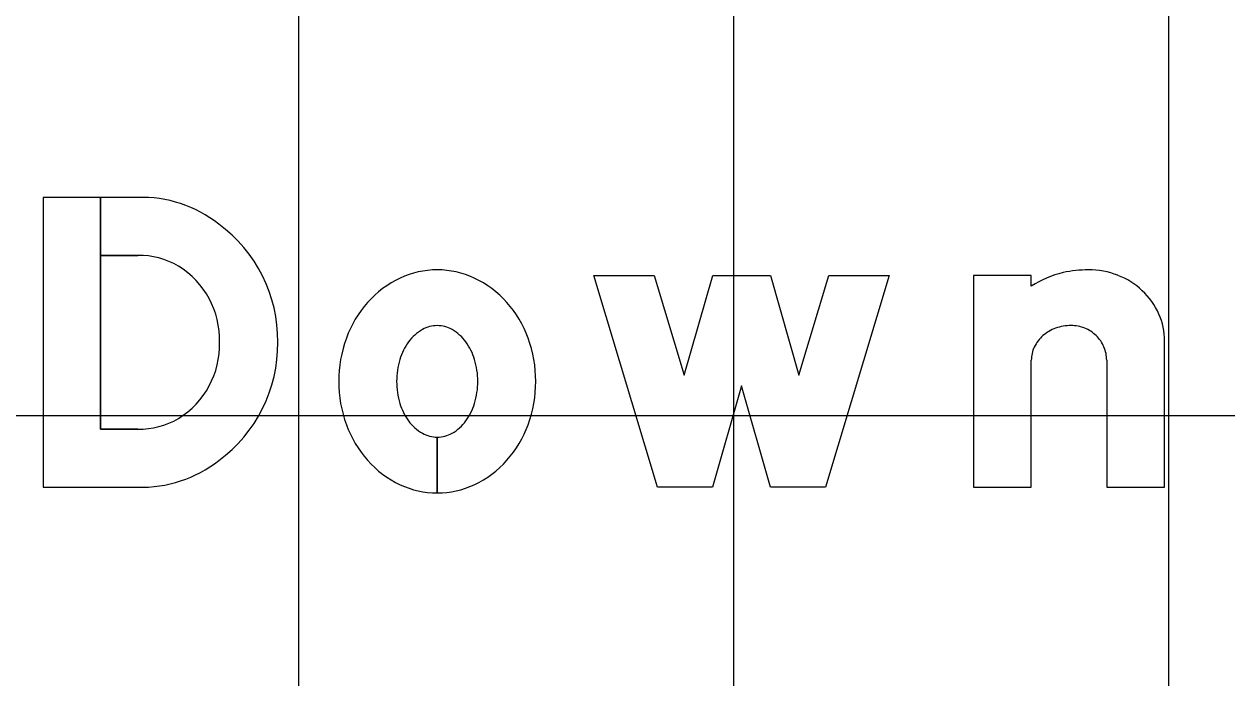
# Model space of a CAD drawing. Extents: x 2193008 to 2198143, y 1236112 to 1237864.
# Drawn here: x 2196139.44 to 2196144.97, y 1237296.9 to 1237299.9 of the extents above; entities that cross this region are included whole.
import ezdxf

# ---------------------------------------------------------------- set-up
doc = ezdxf.new("R2010")
doc.units = 0
for name, color, linetype in [('GSBWFILL', 7, 'Continuous'), ('GSCOLORFILL', 7, 'Continuous'), ('GSOUTLINE', 7, 'Continuous'), ('M-ROADS', 7, 'Continuous')]:
    doc.layers.add(name, color=color, linetype=linetype)

msp = doc.modelspace()

# ---------------------------------------------------------------- linework, layer by layer
at = {"layer": 'GSBWFILL'}
for p, q in [((2196144.4201, 1237298.3602), (2196144.4201, 1237297.776)), ((2196139.9664, 1237298.0424), (2196139.796, 1237298.0424)), ((2196141.3432, 1237298.0058), (2196141.3432, 1237297.7494)), ((2196141.3433, 1237297.7494), (2196141.3433, 1237298.0058))]:
    msp.add_line(p, q, dxfattribs=at)
for points in [[(2196139.796, 1237298.0424), (2196139.796, 1237299.108), (2196139.5317, 1237299.108), (2196139.5317, 1237297.776), (2196139.9664, 1237297.776)], [(2196139.9664, 1237299.108), (2196139.796, 1237299.108), (2196139.796, 1237298.8416), (2196139.9664, 1237298.8416)], [(2196144.0738, 1237298.7003), (2196144.0738, 1237298.7484), (2196143.8074, 1237298.7484), (2196143.8074, 1237297.776), (2196144.0738, 1237297.776), (2196144.0738, 1237298.3602)], [(2196144.4201, 1237297.776), (2196144.6865, 1237297.776), (2196144.6865, 1237298.4479)]]:
    msp.add_lwpolyline(points, dxfattribs=at)
msp.add_lwpolyline([(2196143.4211, 1237298.7484), (2196143.1281, 1237297.776), (2196142.875, 1237297.776), (2196142.7418, 1237298.2422), (2196142.6086, 1237297.776), (2196142.3555, 1237297.776), (2196142.0625, 1237298.7484), (2196142.3407, 1237298.7484), (2196142.4786, 1237298.2908), (2196142.6094, 1237298.7484), (2196142.8743, 1237298.7484), (2196143.005, 1237298.2908), (2196143.1429, 1237298.7484)], close=True, dxfattribs=at)
for centre, major_axis, ratio, start_param, end_param in [((2196139.984, 1237298.5253), (0, 0.583), 0.992008, 5.621793, 6.313477), ((2196139.9527, 1237298.4486), (0, 0.6632), 0.992008, 4.702399, 5.655315), ((2196139.9728, 1237298.4812), (0, 0.3604), 0.992008, 5.75224, 6.301036), ((2196139.9482, 1237298.4524), (0, 0.3979), 0.992008, 4.686283, 5.735161), ((2196141.3432, 1237298.3736), (0, 0.4014), 0.999994, 0, 0.438571), ((2196141.3432, 1237298.3736), (0, 0.4014), 0.999994, 5.844614, 6.283185), ((2196144.3361, 1237298.2422), (0, 0.5328), 0.999996, 0, 0.219986), ((2196144.3361, 1237298.4), (0, 0.375), 0.999996, 5.914285, 6.283185), ((2196141.3685, 1237298.3196), (0, 0.461), 0.999994, 0.438571, 0.847388), ((2196141.3179, 1237298.3196), (0, 0.461), 0.999994, 5.435798, 5.844614), ((2196144.3315, 1237298.2957), (0, 0.4797), 0.999996, 0.235088, 0.567132), ((2196144.3451, 1237298.4233), (0, 0.35), 0.999996, 5.532258, 5.914285), ((2196144.359, 1237298.4383), (0, 0.3295), 0.999996, 5.130076, 5.532258), ((2196141.408, 1237298.2848), (0, 0.5136), 0.999994, 0.847388, 1.220117), ((2196141.2785, 1237298.2848), (0, 0.5136), 0.999994, 5.063069, 5.435798), ((2196144.3807, 1237298.4479), (0, 0.3059), 0.999996, 4.712389, 5.130076), ((2196141.3758, 1237298.3239), (0, 0.2033), 0.999994, 0.517724, 0.942), ((2196141.3432, 1237298.3811), (0, 0.1375), 0.999994, 0, 0.517724), ((2196141.3432, 1237298.3811), (0, 0.1375), 0.999994, 5.765461, 6.283185), ((2196141.3107, 1237298.3239), (0, 0.2033), 0.999994, 5.341185, 5.765461), ((2196144.2476, 1237298.3342), (0, 0.1833), 0.999996, 0.345704, 0.715718), ((2196144.2566, 1237298.3094), (0, 0.2097), 0.999996, 0, 0.345704), ((2196144.2566, 1237298.3508), (0, 0.1683), 0.999996, 5.900624, 6.283185), ((2196144.2584, 1237298.3554), (0, 0.1634), 0.999996, 5.51227, 5.900624), ((2196139.9482, 1237298.4316), (0, 0.3979), 0.992008, 3.689617, 4.738495), ((2196139.9527, 1237298.4354), (0, 0.6632), 0.992008, 3.769463, 4.722379), ((2196141.4698, 1237298.2622), (0, 0.5795), 0.999994, 1.220117, 1.570796), ((2196141.4271, 1237298.2866), (0, 0.2668), 0.999994, 0.942, 1.278197), ((2196141.2593, 1237298.2866), (0, 0.2668), 0.999994, 5.004989, 5.341185), ((2196141.2166, 1237298.2622), (0, 0.5795), 0.999994, 4.712389, 5.063069), ((2196144.2339, 1237298.3501), (0, 0.1623), 0.999996, 0.715718, 1.126231), ((2196144.2612, 1237298.3583), (0, 0.1593), 0.999996, 5.115435, 5.51227), ((2196144.2126, 1237298.3602), (0, 0.1388), 0.999996, 1.126231, 1.570796), ((2196144.2657, 1237298.3602), (0, 0.1545), 0.999996, 4.712389, 5.115435), ((2196141.5081, 1237298.2622), (0, 0.3514), 0.999994, 1.278197, 1.570796), ((2196141.1783, 1237298.2622), (0, 0.3514), 0.999994, 4.712389, 5.004989), ((2196141.4698, 1237298.2622), (0, 0.5795), 0.999994, 1.570796, 1.921476), ((2196141.5081, 1237298.2622), (0, 0.3514), 0.999994, 1.570796, 1.863396), ((2196141.1783, 1237298.2622), (0, 0.3514), 0.999994, 4.419789, 4.712389), ((2196141.2166, 1237298.2622), (0, 0.5795), 0.999994, 4.361709, 4.712389), ((2196141.4271, 1237298.2378), (0, 0.2668), 0.999994, 1.863396, 2.199593), ((2196141.2593, 1237298.2378), (0, 0.2668), 0.999994, 4.083593, 4.419789), ((2196139.9728, 1237298.4028), (0, 0.3604), 0.992008, 3.123742, 3.672538), ((2196141.408, 1237298.2396), (0, 0.5136), 0.999994, 1.921476, 2.294205), ((2196141.3758, 1237298.2004), (0, 0.2033), 0.999994, 2.199593, 2.623869), ((2196141.3107, 1237298.2004), (0, 0.2033), 0.999994, 3.659317, 4.083593), ((2196141.2785, 1237298.2396), (0, 0.5136), 0.999994, 3.98898, 4.361709), ((2196141.3432, 1237298.1433), (0, 0.1375), 0.999994, 2.623869, 3.141593), ((2196141.3432, 1237298.1433), (0, 0.1375), 0.999994, 3.142077, 3.659317), ((2196139.984, 1237298.3587), (0, 0.583), 0.992008, 3.111301, 3.802985), ((2196141.3685, 1237298.2047), (0, 0.461), 0.999994, 2.294205, 2.703022), ((2196141.3179, 1237298.2047), (0, 0.461), 0.999994, 3.580164, 3.98898), ((2196141.3432, 1237298.1508), (0, 0.4014), 0.999994, 2.703022, 3.141593), ((2196141.3432, 1237298.1508), (0, 0.4014), 0.999994, 3.141759, 3.580164)]:
    msp.add_ellipse(centre, major_axis=major_axis, ratio=ratio, start_param=start_param, end_param=end_param, dxfattribs=at)
at = {"layer": 'GSCOLORFILL'}
for p, q in [((2196144.4201, 1237298.3602), (2196144.4201, 1237297.776)), ((2196139.9664, 1237298.0424), (2196139.796, 1237298.0424)), ((2196141.3432, 1237298.0058), (2196141.3432, 1237297.7494)), ((2196141.3433, 1237297.7494), (2196141.3433, 1237298.0058))]:
    msp.add_line(p, q, dxfattribs=at)
for points in [[(2196139.796, 1237298.0424), (2196139.796, 1237299.108), (2196139.5317, 1237299.108), (2196139.5317, 1237297.776), (2196139.9664, 1237297.776)], [(2196139.9664, 1237299.108), (2196139.796, 1237299.108), (2196139.796, 1237298.8416), (2196139.9664, 1237298.8416)], [(2196144.0738, 1237298.7003), (2196144.0738, 1237298.7484), (2196143.8074, 1237298.7484), (2196143.8074, 1237297.776), (2196144.0738, 1237297.776), (2196144.0738, 1237298.3602)], [(2196144.4201, 1237297.776), (2196144.6865, 1237297.776), (2196144.6865, 1237298.4479)]]:
    msp.add_lwpolyline(points, dxfattribs=at)
msp.add_lwpolyline([(2196143.4211, 1237298.7484), (2196143.1281, 1237297.776), (2196142.875, 1237297.776), (2196142.7418, 1237298.2422), (2196142.6086, 1237297.776), (2196142.3555, 1237297.776), (2196142.0625, 1237298.7484), (2196142.3407, 1237298.7484), (2196142.4786, 1237298.2908), (2196142.6094, 1237298.7484), (2196142.8743, 1237298.7484), (2196143.005, 1237298.2908), (2196143.1429, 1237298.7484)], close=True, dxfattribs=at)
for centre, major_axis, ratio, start_param, end_param in [((2196139.984, 1237298.5253), (0, 0.583), 0.992008, 5.621793, 6.313477), ((2196139.9527, 1237298.4486), (0, 0.6632), 0.992008, 4.702399, 5.655315), ((2196139.9728, 1237298.4812), (0, 0.3604), 0.992008, 5.75224, 6.301036), ((2196139.9482, 1237298.4524), (0, 0.3979), 0.992008, 4.686283, 5.735161), ((2196141.3432, 1237298.3736), (0, 0.4014), 0.999994, 0, 0.438571), ((2196141.3432, 1237298.3736), (0, 0.4014), 0.999994, 5.844614, 6.283185), ((2196144.3361, 1237298.2422), (0, 0.5328), 0.999996, 0, 0.219986), ((2196144.3361, 1237298.4), (0, 0.375), 0.999996, 5.914285, 6.283185), ((2196141.3685, 1237298.3196), (0, 0.461), 0.999994, 0.438571, 0.847388), ((2196141.3179, 1237298.3196), (0, 0.461), 0.999994, 5.435798, 5.844614), ((2196144.3315, 1237298.2957), (0, 0.4797), 0.999996, 0.235088, 0.567132), ((2196144.3451, 1237298.4233), (0, 0.35), 0.999996, 5.532258, 5.914285), ((2196144.359, 1237298.4383), (0, 0.3295), 0.999996, 5.130076, 5.532258), ((2196141.408, 1237298.2848), (0, 0.5136), 0.999994, 0.847388, 1.220117), ((2196141.2785, 1237298.2848), (0, 0.5136), 0.999994, 5.063069, 5.435798), ((2196144.3807, 1237298.4479), (0, 0.3059), 0.999996, 4.712389, 5.130076), ((2196141.3758, 1237298.3239), (0, 0.2033), 0.999994, 0.517724, 0.942), ((2196141.3432, 1237298.3811), (0, 0.1375), 0.999994, 0, 0.517724), ((2196141.3432, 1237298.3811), (0, 0.1375), 0.999994, 5.765461, 6.283185), ((2196141.3107, 1237298.3239), (0, 0.2033), 0.999994, 5.341185, 5.765461), ((2196144.2476, 1237298.3342), (0, 0.1833), 0.999996, 0.345704, 0.715718), ((2196144.2566, 1237298.3094), (0, 0.2097), 0.999996, 0, 0.345704), ((2196144.2566, 1237298.3508), (0, 0.1683), 0.999996, 5.900624, 6.283185), ((2196144.2584, 1237298.3554), (0, 0.1634), 0.999996, 5.51227, 5.900624), ((2196139.9482, 1237298.4316), (0, 0.3979), 0.992008, 3.689617, 4.738495), ((2196139.9527, 1237298.4354), (0, 0.6632), 0.992008, 3.769463, 4.722379), ((2196141.4698, 1237298.2622), (0, 0.5795), 0.999994, 1.220117, 1.570796), ((2196141.4271, 1237298.2866), (0, 0.2668), 0.999994, 0.942, 1.278197), ((2196141.2593, 1237298.2866), (0, 0.2668), 0.999994, 5.004989, 5.341185), ((2196141.2166, 1237298.2622), (0, 0.5795), 0.999994, 4.712389, 5.063069), ((2196144.2339, 1237298.3501), (0, 0.1623), 0.999996, 0.715718, 1.126231), ((2196144.2612, 1237298.3583), (0, 0.1593), 0.999996, 5.115435, 5.51227), ((2196144.2126, 1237298.3602), (0, 0.1388), 0.999996, 1.126231, 1.570796), ((2196144.2657, 1237298.3602), (0, 0.1545), 0.999996, 4.712389, 5.115435), ((2196141.5081, 1237298.2622), (0, 0.3514), 0.999994, 1.278197, 1.570796), ((2196141.1783, 1237298.2622), (0, 0.3514), 0.999994, 4.712389, 5.004989), ((2196141.4698, 1237298.2622), (0, 0.5795), 0.999994, 1.570796, 1.921476), ((2196141.5081, 1237298.2622), (0, 0.3514), 0.999994, 1.570796, 1.863396), ((2196141.1783, 1237298.2622), (0, 0.3514), 0.999994, 4.419789, 4.712389), ((2196141.2166, 1237298.2622), (0, 0.5795), 0.999994, 4.361709, 4.712389), ((2196141.4271, 1237298.2378), (0, 0.2668), 0.999994, 1.863396, 2.199593), ((2196141.2593, 1237298.2378), (0, 0.2668), 0.999994, 4.083593, 4.419789), ((2196139.9728, 1237298.4028), (0, 0.3604), 0.992008, 3.123742, 3.672538), ((2196141.408, 1237298.2396), (0, 0.5136), 0.999994, 1.921476, 2.294205), ((2196141.3758, 1237298.2004), (0, 0.2033), 0.999994, 2.199593, 2.623869), ((2196141.3107, 1237298.2004), (0, 0.2033), 0.999994, 3.659317, 4.083593), ((2196141.2785, 1237298.2396), (0, 0.5136), 0.999994, 3.98898, 4.361709), ((2196141.3432, 1237298.1433), (0, 0.1375), 0.999994, 2.623869, 3.141593), ((2196141.3432, 1237298.1433), (0, 0.1375), 0.999994, 3.142077, 3.659317), ((2196139.984, 1237298.3587), (0, 0.583), 0.992008, 3.111301, 3.802985), ((2196141.3685, 1237298.2047), (0, 0.461), 0.999994, 2.294205, 2.703022), ((2196141.3179, 1237298.2047), (0, 0.461), 0.999994, 3.580164, 3.98898), ((2196141.3432, 1237298.1508), (0, 0.4014), 0.999994, 2.703022, 3.141593), ((2196141.3432, 1237298.1508), (0, 0.4014), 0.999994, 3.141759, 3.580164)]:
    msp.add_ellipse(centre, major_axis=major_axis, ratio=ratio, start_param=start_param, end_param=end_param, dxfattribs=at)
at = {"layer": 'GSOUTLINE'}
for p, q in [((2196144.4201, 1237298.3602), (2196144.4201, 1237297.776)), ((2196139.9664, 1237298.0424), (2196139.9664, 1237298.0424)), ((2196139.9664, 1237297.776), (2196139.9664, 1237297.776))]:
    msp.add_line(p, q, dxfattribs=at)
for points in [[(2196139.9664, 1237299.108), (2196139.5317, 1237299.108), (2196139.5317, 1237297.776), (2196139.9664, 1237297.776)], [(2196139.9664, 1237298.8416), (2196139.796, 1237298.8416), (2196139.796, 1237298.0424), (2196139.9664, 1237298.0424)], [(2196144.0738, 1237298.7003), (2196144.0738, 1237298.7484), (2196143.8074, 1237298.7484), (2196143.8074, 1237297.776), (2196144.0738, 1237297.776), (2196144.0738, 1237298.3602)], [(2196144.4201, 1237297.776), (2196144.6865, 1237297.776), (2196144.6865, 1237298.4479)]]:
    msp.add_lwpolyline(points, dxfattribs=at)
msp.add_lwpolyline([(2196143.4211, 1237298.7484), (2196143.1281, 1237297.776), (2196142.875, 1237297.776), (2196142.7418, 1237298.2422), (2196142.6086, 1237297.776), (2196142.3555, 1237297.776), (2196142.0625, 1237298.7484), (2196142.3407, 1237298.7484), (2196142.4786, 1237298.2908), (2196142.6094, 1237298.7484), (2196142.8743, 1237298.7484), (2196143.005, 1237298.2908), (2196143.1429, 1237298.7484)], close=True, dxfattribs=at)
for centre, major_axis, ratio, start_param, end_param in [((2196139.984, 1237298.5253), (0, 0.583), 0.992008, 5.621793, 6.313477), ((2196139.9527, 1237298.4486), (0, 0.6632), 0.992008, 4.702399, 5.655315), ((2196139.9728, 1237298.4812), (0, 0.3604), 0.992008, 5.75224, 6.301036), ((2196139.9482, 1237298.4524), (0, 0.3979), 0.992008, 4.686283, 5.735161), ((2196141.3432, 1237298.3736), (0, 0.4014), 0.999994, 0, 0.438571), ((2196141.3432, 1237298.3736), (0, 0.4014), 0.999994, 5.844614, 6.283185), ((2196144.3361, 1237298.2422), (0, 0.5328), 0.999996, 0, 0.219986), ((2196144.3361, 1237298.4), (0, 0.375), 0.999996, 5.914285, 6.283185), ((2196141.3685, 1237298.3196), (0, 0.461), 0.999994, 0.438571, 0.847388), ((2196141.3179, 1237298.3196), (0, 0.461), 0.999994, 5.435798, 5.844614), ((2196144.3315, 1237298.2957), (0, 0.4797), 0.999996, 0.235088, 0.567132), ((2196144.3451, 1237298.4233), (0, 0.35), 0.999996, 5.532258, 5.914285), ((2196144.359, 1237298.4383), (0, 0.3295), 0.999996, 5.130076, 5.532258), ((2196141.408, 1237298.2848), (0, 0.5136), 0.999994, 0.847388, 1.220117), ((2196141.2785, 1237298.2848), (0, 0.5136), 0.999994, 5.063069, 5.435798), ((2196144.3807, 1237298.4479), (0, 0.3059), 0.999996, 4.712389, 5.130076), ((2196141.3758, 1237298.3239), (0, 0.2033), 0.999994, 0.517724, 0.942), ((2196141.3432, 1237298.3811), (0, 0.1375), 0.999994, 0, 0.517724), ((2196141.3432, 1237298.3811), (0, 0.1375), 0.999994, 5.765461, 6.283185), ((2196141.3107, 1237298.3239), (0, 0.2033), 0.999994, 5.341185, 5.765461), ((2196144.2476, 1237298.3342), (0, 0.1833), 0.999996, 0.345704, 0.715718), ((2196144.2566, 1237298.3094), (0, 0.2097), 0.999996, 0, 0.345704), ((2196144.2566, 1237298.3508), (0, 0.1683), 0.999996, 5.900624, 6.283185), ((2196144.2584, 1237298.3554), (0, 0.1634), 0.999996, 5.51227, 5.900624), ((2196139.9482, 1237298.4316), (0, 0.3979), 0.992008, 3.689617, 4.738495), ((2196139.9527, 1237298.4354), (0, 0.6632), 0.992008, 3.769463, 4.722379), ((2196141.4698, 1237298.2622), (0, 0.5795), 0.999994, 1.220117, 1.570796), ((2196141.4271, 1237298.2866), (0, 0.2668), 0.999994, 0.942, 1.278197), ((2196141.2593, 1237298.2866), (0, 0.2668), 0.999994, 5.004989, 5.341185), ((2196141.2166, 1237298.2622), (0, 0.5795), 0.999994, 4.712389, 5.063069), ((2196144.2339, 1237298.3501), (0, 0.1623), 0.999996, 0.715718, 1.126231), ((2196144.2612, 1237298.3583), (0, 0.1593), 0.999996, 5.115435, 5.51227), ((2196144.2126, 1237298.3602), (0, 0.1388), 0.999996, 1.126231, 1.570796), ((2196144.2657, 1237298.3602), (0, 0.1545), 0.999996, 4.712389, 5.115435), ((2196141.5081, 1237298.2622), (0, 0.3514), 0.999994, 1.278197, 1.570796), ((2196141.1783, 1237298.2622), (0, 0.3514), 0.999994, 4.712389, 5.004989), ((2196141.4698, 1237298.2622), (0, 0.5795), 0.999994, 1.570796, 1.921476), ((2196141.5081, 1237298.2622), (0, 0.3514), 0.999994, 1.570796, 1.863396), ((2196141.1783, 1237298.2622), (0, 0.3514), 0.999994, 4.419789, 4.712389), ((2196141.2166, 1237298.2622), (0, 0.5795), 0.999994, 4.361709, 4.712389), ((2196141.4271, 1237298.2378), (0, 0.2668), 0.999994, 1.863396, 2.199593), ((2196141.2593, 1237298.2378), (0, 0.2668), 0.999994, 4.083593, 4.419789), ((2196139.9728, 1237298.4028), (0, 0.3604), 0.992008, 3.123742, 3.672538), ((2196141.408, 1237298.2396), (0, 0.5136), 0.999994, 1.921476, 2.294205), ((2196141.3758, 1237298.2004), (0, 0.2033), 0.999994, 2.199593, 2.623869), ((2196141.3107, 1237298.2004), (0, 0.2033), 0.999994, 3.659317, 4.083593), ((2196141.2785, 1237298.2396), (0, 0.5136), 0.999994, 3.98898, 4.361709), ((2196141.3432, 1237298.1433), (0, 0.1375), 0.999994, 2.623869, 3.141593), ((2196141.3432, 1237298.1433), (0, 0.1375), 0.999994, 3.141593, 3.659317), ((2196139.984, 1237298.3587), (0, 0.583), 0.992008, 3.111301, 3.802985), ((2196141.3685, 1237298.2047), (0, 0.461), 0.999994, 2.294205, 2.703022), ((2196141.3179, 1237298.2047), (0, 0.461), 0.999994, 3.580164, 3.98898), ((2196141.3432, 1237298.1508), (0, 0.4014), 0.999994, 2.703022, 3.141593), ((2196141.3432, 1237298.1508), (0, 0.4014), 0.999994, 3.141593, 3.580164)]:
    msp.add_ellipse(centre, major_axis=major_axis, ratio=ratio, start_param=start_param, end_param=end_param, dxfattribs=at)
at = {"layer": 'M-ROADS'}
for p, q in [((2196140.7065, 1237258.1062), (2196140.7065, 1237318.1062)), ((2196142.7065, 1237258.1062), (2196142.7065, 1237318.1062)), ((2196144.7065, 1237258.1062), (2196144.7065, 1237318.1062)), ((2196074.7065, 1237298.1062), (2196204.7065, 1237298.1062))]:
    msp.add_line(p, q, dxfattribs=at)

doc.saveas('drawing.dxf')
